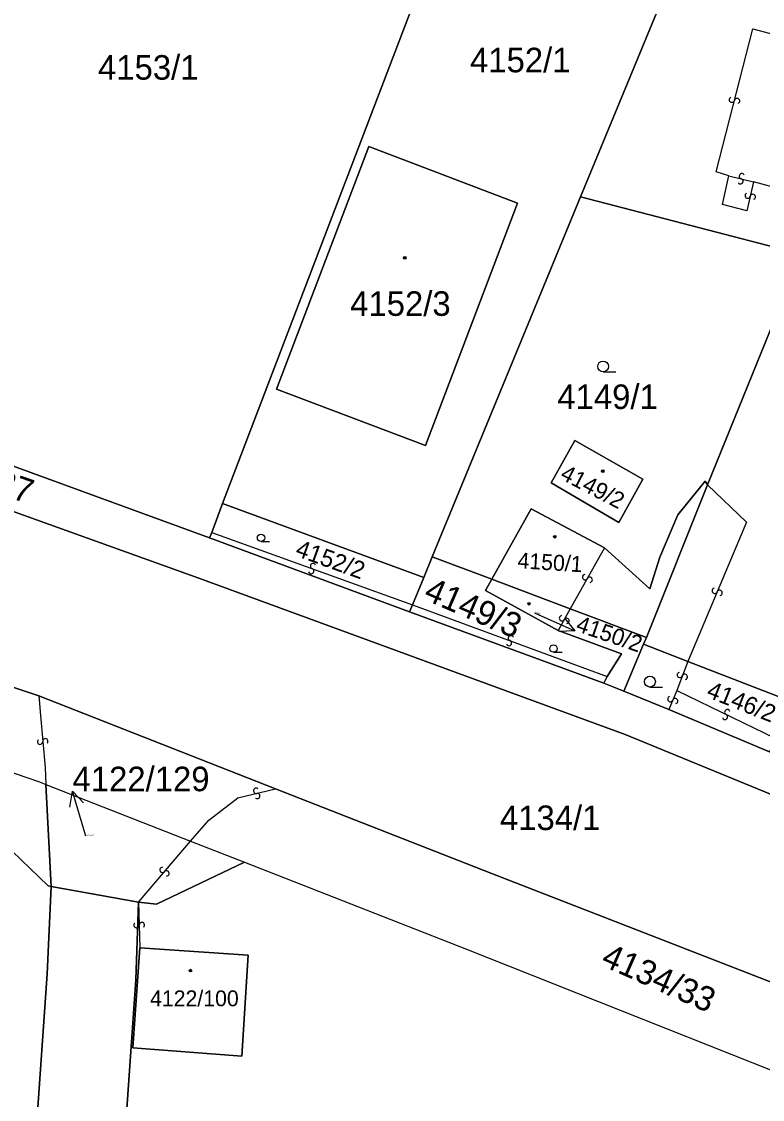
# Model space of a CAD drawing. Extents: x -598233 to -596890, y -1157848 to -1156431.
# Drawn here: x -597338.9 to -597287.6, y -1157710 to -1157635.4 of the extents above; entities that cross this region are included whole.
import ezdxf

# ---------------------------------------------------------------- set-up
doc = ezdxf.new("R2010")
doc.units = 0
for name, color, linetype in [('Level 1', 7, 'Continuous'), ('Level 13', 7, 'Continuous'), ('Level 3', 7, 'Continuous'), ('Level 4', 7, 'Continuous'), ('Level 5', 7, 'Continuous'), ('Level 57', 7, 'Continuous'), ('Level 60', 7, 'Continuous'), ('Vrstva 60', 7, 'Continuous')]:
    doc.layers.add(name, color=color, linetype=linetype)

msp = doc.modelspace()

# ---------------------------------------------------------------- linework, layer by layer
at = {"layer": 'Level 1'}
for points in [[(-597325, -1157668.78), (-597304.52, -1157615.14)], [(-597300.24, -1157647.57), (-597292.3, -1157628.34)], [(-597436.18, -1157640.9), (-597423.8, -1157643.87), (-597403.31, -1157649.2), (-597374.8, -1157657.21), (-597357.42, -1157662.9), (-597326.65, -1157673.96), (-597297.15, -1157684.79), (-597270.46, -1157695.74), (-597265.69, -1157697.96)], [(-597314.89, -1157644.07), (-597304.59, -1157648), (-597310.96, -1157664.78), (-597321.26, -1157660.87), (-597314.89, -1157644.07)], [(-597300.24, -1157647.57), (-597310.49, -1157672.49)], [(-597284.97, -1157651.52), (-597300.24, -1157647.57)], [(-597337.71, -1157682.1), (-597390.15, -1157664.59), (-597439.97, -1157652.08)], [(-597291.44, -1157667.49), (-597284.97, -1157651.52)], [(-597325.9, -1157671.16), (-597356.03, -1157660.15), (-597358.67, -1157659.27)], [(-597302.27, -1157667.37), (-597300.63, -1157664.44), (-597295.93, -1157667.11), (-597297.59, -1157670.11), (-597302.27, -1157667.37)], [(-597291.44, -1157667.49), (-597291.61, -1157667.24), (-597293.49, -1157669.57), (-597294.74, -1157672.51), (-597295.44, -1157674.7), (-597298.57, -1157671.87)], [(-597291.44, -1157667.49), (-597295.68, -1157678.06)], [(-597325.75, -1157670.8), (-597325, -1157668.78)], [(-597311.08, -1157673.91), (-597325, -1157668.78)], [(-597306.37, -1157674.04), (-597303.64, -1157669.17), (-597298.57, -1157671.87)], [(-597325.9, -1157671.16), (-597325.75, -1157670.8)], [(-597312.06, -1157676.28), (-597325.9, -1157671.16)], [(-597311.08, -1157673.91), (-597310.49, -1157672.49)], [(-597310.49, -1157672.49), (-597306.37, -1157674.04)], [(-597311.87, -1157675.8), (-597311.08, -1157673.91)], [(-597306.37, -1157674.04), (-597306.8, -1157674.81), (-597301.79, -1157677.58)], [(-597306.37, -1157674.04), (-597300.94, -1157676.08)], [(-597312.06, -1157676.28), (-597311.87, -1157675.8)], [(-597298.62, -1157681.23), (-597312.06, -1157676.28)], [(-597300.94, -1157676.08), (-597295.68, -1157678.06)], [(-597301.79, -1157677.58), (-597297.41, -1157679.19), (-597298.38, -1157680.76)], [(-597295.87, -1157678.53), (-597295.68, -1157678.06)], [(-597297.23, -1157681.78), (-597295.87, -1157678.53)], [(-597292.8, -1157679.73), (-597295.87, -1157678.53)], [(-597285.48, -1157682.57), (-597292.8, -1157679.73)], [(-597298.38, -1157680.76), (-597298.62, -1157681.23)], [(-597297.23, -1157681.78), (-597298.62, -1157681.23)], [(-597294.12, -1157683.06), (-597297.23, -1157681.78)], [(-597321.34, -1157688.54), (-597337.71, -1157682.1)], [(-597287.17, -1157685.98), (-597294.12, -1157683.06)], [(-597347.44, -1157684.71), (-597337.67, -1157688.07), (-597337.24, -1157688.24)], [(-597337.24, -1157688.24), (-597327.21, -1157692.17)], [(-597336.87, -1157695.3), (-597337.24, -1157688.24)], [(-597206.41, -1157739.84), (-597260.41, -1157713.03), (-597280.11, -1157704.64), (-597306.45, -1157694.39), (-597321.34, -1157688.54)], [(-597327.21, -1157692.17), (-597323.49, -1157693.63)], [(-597339.56, -1157692.85), (-597337.08, -1157695.26), (-597336.87, -1157695.3)], [(-597330.83, -1157696.39), (-597329.58, -1157696.52), (-597323.49, -1157693.63)], [(-597323.49, -1157693.63), (-597308.23, -1157699.6), (-597274.42, -1157713.03), (-597265.13, -1157717.22)], [(-597340.37, -1157747.81), (-597340.09, -1157743.65), (-597337.14, -1157701.35), (-597336.87, -1157695.3)], [(-597336.87, -1157695.3), (-597330.83, -1157696.39)], [(-597330.83, -1157696.39), (-597331.01, -1157701.76), (-597333.99, -1157744.43), (-597337.11, -1157790.23)], [(-597330.72, -1157699.56), (-597323.23, -1157700.07), (-597323.68, -1157707.06), (-597331.2, -1157706.47), (-597330.72, -1157699.56)]]:
    msp.add_lwpolyline(points, dxfattribs=at)
at = {"layer": 'Level 13'}
for centre, start, end in [((-597289.758, -1157640.833), 113.11926, 345.21725), ((-597289.402, -1157640.926), 292.9048, 165.4948), ((-597289.074, -1157646.131), 23.57325, 255.67124), ((-597289.165, -1157646.489), 203.35879, 75.94879), ((-597288.669, -1157647.478), 114.2678, 346.8578), ((-597288.311, -1157647.563), 294.48225, 166.58025), ((-597318.746, -1157673.127), 17.56216, 249.66016), ((-597318.873, -1157673.473), 197.34771, 69.93771), ((-597299.92, -1157673.889), 97.78114, 330.37114), ((-597299.6, -1157674.072), 277.9956, 150.0936), ((-597290.949, -1157674.838), 104.36981, 336.95981), ((-597290.611, -1157674.983), 284.58426, 156.68226), ((-597301.52, -1157676.739), 97.61949, 330.20949), ((-597301.2, -1157676.922), 277.83395, 149.93195), ((-597305.184, -1157678.452), 196.97083, 69.56083), ((-597305.055, -1157678.107), 17.18528, 249.28328), ((-597293.361, -1157680.663), 105.94905, 338.53905), ((-597293.019, -1157680.798), 286.16351, 158.26151), ((-597294.02, -1157682.33), 104.90926, 337.49926), ((-597293.68, -1157682.471), 285.12371, 157.22171), ((-597290.241, -1157683.565), 191.3679, 63.9579), ((-597290.078, -1157683.235), 11.58236, 243.68036), ((-597337.633, -1157685.286), 132.39575, 4.98575), ((-597337.266, -1157685.255), 312.61021, 184.70821), ((-597322.682, -1157688.68), 50.94317, 283.04116), ((-597322.598, -1157689.039), 230.72871, 103.31871), ((-597329.159, -1157694.159), 86.74908, 318.84708), ((-597328.881, -1157694.4), 266.53463, 139.12463), ((-597330.954, -1157697.986), 129.14566, 1.73566), ((-597330.586, -1157697.975), 309.36012, 181.45811)]:
    msp.add_arc(centre, 0.184, start, end, dxfattribs=at)
at = {"layer": 'Level 3'}
for points in [[(-597289.97, -1157646.1), (-597290.84, -1157645.84), (-597288.32, -1157635.92), (-597279.27, -1157638.34)], [(-597288.26, -1157646.52), (-597288.72, -1157648.53), (-597290.42, -1157648.08), (-597289.97, -1157646.1)], [(-597289.97, -1157646.1), (-597288.26, -1157646.52)], [(-597282.11, -1157648.18), (-597288.26, -1157646.52)], [(-597291.44, -1157667.49), (-597288.75, -1157670.09), (-597292.8, -1157679.73)], [(-597325.75, -1157670.8), (-597311.87, -1157675.8)], [(-597298.57, -1157671.87), (-597300.94, -1157676.08)], [(-597311.87, -1157675.8), (-597298.38, -1157680.76)], [(-597300.94, -1157676.08), (-597301.79, -1157677.58)], [(-597292.8, -1157679.73), (-597293.58, -1157681.74)], [(-597293.58, -1157681.74), (-597294.12, -1157683.06)], [(-597293.58, -1157681.74), (-597286.73, -1157685.05)], [(-597337.71, -1157682.1), (-597337.61, -1157683.47), (-597337.28, -1157687.07), (-597337.24, -1157688.24)], [(-597327.21, -1157692.17), (-597325.96, -1157690.71), (-597323.95, -1157689.17), (-597321.34, -1157688.54)], [(-597330.83, -1157696.39), (-597327.21, -1157692.17)], [(-597330.83, -1157696.39), (-597330.72, -1157699.56)]]:
    msp.add_lwpolyline(points, dxfattribs=at)
at = {"layer": 'Level 5'}
for p, q in [((-597298.67, -1157659.68), (-597297.795, -1157659.68)), ((-597322.34, -1157671.42), (-597321.745, -1157671.42)), ((-597302.1, -1157679.09), (-597301.505, -1157679.09)), ((-597295.43, -1157681.5), (-597294.555, -1157681.5))]:
    msp.add_line(p, q, dxfattribs=at)
for centre, radius in [((-597312.4, -1157651.78), 0.09), ((-597312.4, -1157651.78), 0.0521), ((-597298.67, -1157659.305), 0.375), ((-597298.7, -1157666.55), 0.09), ((-597298.7, -1157666.55), 0.0521), ((-597322.34, -1157671.165), 0.255), ((-597302.02, -1157671.09), 0.09), ((-597302.02, -1157671.09), 0.0521), ((-597303.8, -1157675.73), 0.09), ((-597303.8, -1157675.73), 0.0521), ((-597302.1, -1157678.835), 0.255), ((-597295.43, -1157681.125), 0.375), ((-597327.23, -1157701.13), 0.09), ((-597327.23, -1157701.13), 0.0521)]:
    msp.add_circle(centre, radius, dxfattribs=at)
at = {"layer": 'Level 57'}
for p, q in [((-597303.41, -1157676.36), (-597303.363, -1157676.381)), ((-597303.363, -1157676.381), (-597300.622, -1157677.6)), ((-597334.53, -1157691.586), (-597335.385, -1157688.71)), ((-597334.46, -1157691.82), (-597334.53, -1157691.586))]:
    msp.add_line(p, q, dxfattribs=at)
for points in [[(-597301.332, -1157676.737), (-597300.622, -1157677.6), (-597301.739, -1157677.651)], [(-597335.579, -1157689.811), (-597335.385, -1157688.71), (-597334.621, -1157689.526)]]:
    msp.add_lwpolyline(points, dxfattribs=at)
at = {"layer": 'Level 60'}
for points in [[(-597304.52, -1157615.14), (-597325, -1157668.78), (-597325.75, -1157670.8), (-597325.9, -1157671.16), (-597356.03, -1157660.15), (-597358.67, -1157659.27), (-597340.97, -1157610.55), (-597320.83, -1157618.5), (-597317.39, -1157609.87), (-597346.33, -1157592.83), (-597349.67, -1157590.87), (-597348.54, -1157589.17), (-597343.31, -1157592.43), (-597336.02, -1157596.93), (-597306.09, -1157615.82), (-597305.39, -1157615)], [(-597292.3, -1157628.34), (-597300.24, -1157647.57), (-597310.49, -1157672.49), (-597311.08, -1157673.91), (-597325, -1157668.78), (-597304.52, -1157615.14), (-597288.14, -1157622.45), (-597288.38, -1157622.79), (-597290.17, -1157621.96), (-597290.77, -1157623.4), (-597294.97, -1157621.35), (-597295.54, -1157622.87), (-597294.98, -1157623.07), (-597297.76, -1157629.38), (-597295.84, -1157630.28), (-597293.83, -1157630.76), (-597292.7, -1157628.19)], [(-597274.42, -1157629.37), (-597275.18, -1157629), (-597277.83, -1157635.13), (-597279.27, -1157638.34), (-597279.99, -1157639.86), (-597282.11, -1157648.18), (-597283.06, -1157651.99), (-597284.97, -1157651.52), (-597300.24, -1157647.57), (-597292.3, -1157628.34), (-597291.08, -1157628.87), (-597288.38, -1157622.79), (-597288.14, -1157622.45), (-597287.76, -1157622.64), (-597287.53, -1157622.17), (-597286.84, -1157621.88), (-597275.92, -1157628.88), (-597275.33, -1157627.77), (-597274.03, -1157628.64)], [(-597314.89, -1157644.07), (-597304.59, -1157648), (-597310.96, -1157664.78), (-597321.26, -1157660.87)], [(-597314.89, -1157644.07), (-597321.26, -1157660.87), (-597310.96, -1157664.78), (-597304.59, -1157648)], [(-597284.97, -1157651.52), (-597291.44, -1157667.49), (-597291.61, -1157667.24), (-597293.49, -1157669.57), (-597294.74, -1157672.51), (-597295.44, -1157674.7), (-597298.57, -1157671.87), (-597303.64, -1157669.17), (-597306.37, -1157674.04), (-597310.49, -1157672.49), (-597300.24, -1157647.57)], [(-597269.86, -1157651.62), (-597285.48, -1157682.57), (-597292.8, -1157679.73), (-597295.87, -1157678.53), (-597295.68, -1157678.06), (-597291.44, -1157667.49), (-597284.97, -1157651.52), (-597283.06, -1157651.99), (-597282.11, -1157648.18), (-597281.75, -1157648.3), (-597281.95, -1157649.36), (-597280.98, -1157649.61), (-597280.83, -1157648.62), (-597280.06, -1157648.71), (-597273.69, -1157650.63), (-597273.6, -1157650.31), (-597271.66, -1157650.89), (-597271.69, -1157651.11)], [(-597302.27, -1157667.37), (-597300.63, -1157664.44), (-597295.93, -1157667.11), (-597297.59, -1157670.11)], [(-597300.63, -1157664.44), (-597302.27, -1157667.37), (-597297.59, -1157670.11), (-597295.93, -1157667.11)], [(-597291.61, -1157667.24), (-597291.44, -1157667.49), (-597295.68, -1157678.06), (-597300.94, -1157676.08), (-597306.37, -1157674.04), (-597303.64, -1157669.17), (-597298.57, -1157671.87), (-597295.44, -1157674.7), (-597294.74, -1157672.51), (-597293.49, -1157669.57)], [(-597311.87, -1157675.8), (-597312.06, -1157676.28), (-597325.9, -1157671.16), (-597325.75, -1157670.8), (-597325, -1157668.78), (-597311.08, -1157673.91)], [(-597301.79, -1157677.58), (-597297.41, -1157679.19), (-597298.38, -1157680.76), (-597298.62, -1157681.23), (-597312.06, -1157676.28), (-597311.87, -1157675.8), (-597311.08, -1157673.91), (-597310.49, -1157672.49), (-597306.37, -1157674.04), (-597306.8, -1157674.81)], [(-597379.43, -1157673.81), (-597374.36, -1157675.49), (-597370.47, -1157676.78), (-597370.07, -1157676.91), (-597347.44, -1157684.71), (-597337.67, -1157688.07), (-597337.24, -1157688.24), (-597336.87, -1157695.3), (-597337.08, -1157695.26), (-597339.56, -1157692.85), (-597354.38, -1157691.74), (-597354.88, -1157699.13), (-597378.8, -1157697.47), (-597378.19, -1157686.43), (-597379.39, -1157686.35), (-597379.22, -1157683.54), (-597380.45, -1157683.48), (-597380.33, -1157680.81), (-597381.51, -1157680.75)], [(-597295.87, -1157678.53), (-597297.23, -1157681.78), (-597298.62, -1157681.23), (-597298.38, -1157680.76), (-597297.41, -1157679.19), (-597301.79, -1157677.58), (-597306.8, -1157674.81), (-597306.37, -1157674.04), (-597300.94, -1157676.08), (-597295.68, -1157678.06)], [(-597286.73, -1157685.05), (-597287.17, -1157685.98), (-597294.12, -1157683.06), (-597297.23, -1157681.78), (-597295.87, -1157678.53), (-597292.8, -1157679.73), (-597285.48, -1157682.57)], [(-597400.52, -1157744.86), (-597381.51, -1157680.75), (-597380.33, -1157680.81), (-597380.45, -1157683.48), (-597379.22, -1157683.54), (-597379.39, -1157686.35), (-597378.19, -1157686.43), (-597378.8, -1157697.47), (-597354.88, -1157699.13), (-597356.56, -1157724.13), (-597386.18, -1157722.07), (-597386.94, -1157733.07), (-597357.3, -1157735.09), (-597357.79, -1157742.43), (-597342.97, -1157743.49), (-597339.56, -1157692.85), (-597337.08, -1157695.26), (-597336.87, -1157695.3), (-597337.14, -1157701.35), (-597340.09, -1157743.65), (-597340.37, -1157747.81), (-597388.97, -1157744.66), (-597389.06, -1157745.68)], [(-597327.21, -1157692.17), (-597323.49, -1157693.63), (-597329.58, -1157696.52), (-597330.83, -1157696.39), (-597336.87, -1157695.3), (-597337.24, -1157688.24)], [(-597308.23, -1157699.6), (-597274.42, -1157713.03), (-597265.13, -1157717.22), (-597266.49, -1157735.43), (-597266.77, -1157739.16), (-597271.23, -1157798.83), (-597271.44, -1157801.64), (-597271.69, -1157804.95), (-597272.23, -1157804.82), (-597267.63, -1157744.82), (-597279.67, -1157743.88), (-597284.24, -1157803.9), (-597302.09, -1157802.66), (-597301.45, -1157792.4), (-597337.11, -1157790.23), (-597333.99, -1157744.43), (-597331.01, -1157701.76), (-597330.83, -1157696.39), (-597329.58, -1157696.52), (-597323.49, -1157693.63)], [(-597330.72, -1157699.56), (-597323.23, -1157700.07), (-597323.68, -1157707.06), (-597331.2, -1157706.47)], [(-597323.23, -1157700.07), (-597330.72, -1157699.56), (-597331.2, -1157706.47), (-597323.68, -1157707.06)]]:
    msp.add_lwpolyline(points, close=True, dxfattribs=at)
msp.add_lwpolyline([(-597356.03, -1157660.15), (-597325.9, -1157671.16), (-597312.06, -1157676.28), (-597298.62, -1157681.23), (-597297.23, -1157681.78), (-597294.12, -1157683.06), (-597287.17, -1157685.98), (-597278.44, -1157689.6), (-597269.69, -1157693.35), (-597264.52, -1157695.72), (-597265.69, -1157697.96), (-597270.46, -1157695.74), (-597297.15, -1157684.79), (-597326.65, -1157673.96), (-597357.42, -1157662.9)], dxfattribs=at)
at = {"layer": 'Vrstva 60'}
for points in [[(-597117.85, -1157772.55), (-597172.78, -1157744.55), (-597189.92, -1157735.64), (-597200.42, -1157730.59), (-597203.17, -1157729.43), (-597220.64, -1157720.4), (-597251.21, -1157706.08), (-597266.03, -1157698.72), (-597265.69, -1157697.96), (-597270.46, -1157695.74), (-597297.15, -1157684.79), (-597326.65, -1157673.96), (-597357.42, -1157662.9), (-597374.8, -1157657.21), (-597403.31, -1157649.2), (-597423.8, -1157643.87), (-597436.18, -1157640.9), (-597457.3, -1157637.23), (-597508.21, -1157627.05), (-597565.01, -1157615.5), (-597619.03, -1157604.22), (-597671.31, -1157593.83)], [(-597674.27, -1157604.65), (-597621.93, -1157615.29), (-597566.92, -1157626.51), (-597510.31, -1157637.9), (-597457.99, -1157648.3), (-597439.97, -1157652.08), (-597390.15, -1157664.59), (-597337.71, -1157682.1), (-597321.34, -1157688.54), (-597306.45, -1157694.39), (-597280.11, -1157704.64), (-597260.41, -1157713.03), (-597206.41, -1157739.84), (-597194.09, -1157745.8), (-597142.37, -1157771.55), (-597092.94, -1157796.34)], [(-597092.94, -1157796.34), (-597142.37, -1157771.55), (-597194.09, -1157745.8), (-597206.41, -1157739.84), (-597260.41, -1157713.03), (-597280.11, -1157704.64), (-597306.45, -1157694.39), (-597321.34, -1157688.54), (-597337.71, -1157682.1), (-597390.15, -1157664.59), (-597439.97, -1157652.08), (-597457.99, -1157648.3), (-597510.31, -1157637.9), (-597566.92, -1157626.51), (-597621.93, -1157615.29), (-597674.27, -1157604.65)], [(-597453.17, -1157654.48), (-597446.51, -1157656.23), (-597412.77, -1157664.74), (-597383.36, -1157672.54), (-597379.43, -1157673.81), (-597374.36, -1157675.49), (-597370.47, -1157676.78), (-597370.39, -1157675.84), (-597359.84, -1157679.31), (-597348.25, -1157683.38), (-597347.44, -1157684.71), (-597337.67, -1157688.07), (-597337.24, -1157688.24), (-597327.21, -1157692.17), (-597323.49, -1157693.63), (-597308.23, -1157699.6), (-597274.42, -1157713.03), (-597265.13, -1157717.22), (-597259.96, -1157719.55), (-597205.92, -1157746.65), (-597200.4, -1157749.35), (-597146.9, -1157775.78), (-597141.19, -1157778.61), (-597090.18, -1157803.96)], [(-597337.11, -1157790.23), (-597333.99, -1157744.43), (-597331.01, -1157701.76), (-597330.83, -1157696.39), (-597336.87, -1157695.3), (-597337.14, -1157701.35), (-597340.09, -1157743.65)]]:
    msp.add_lwpolyline(points, dxfattribs=at)

# ---------------------------------------------------------------- texts
at = {"layer": 'Level 4'}
for s, height, p in [('4152/1', 1.7, (-597307.88, -1157638.94)), ('4153/1', 1.7, (-597333.621, -1157639.45)), ('4152/3', 1.7, (-597316.174, -1157655.8)), ('4149/1', 1.7, (-597301.84, -1157662.25)), ('4122/129', 0.1, (-597334.46, -1157691.82)), ('4122/100', 1.1, (-597330.02, -1157703.6))]:
    msp.add_text(s, height=height, dxfattribs=at).set_placement(p)
for s, height, rotation, p in [('4149/2', 1.14, 332.53236, (-597301.718, -1157667.056)), ('4152/2', 1.2, 340.2, (-597320.038, -1157672.392)), ('4150/1', 1.1, 356.4, (-597304.62, -1157673.27)), ('4149/3', 1.7, 336.6, (-597311.17, -1157675.4)), ('4150/2', 0.1, 341.03295, (-597303.41, -1157676.36)), ('4146/2', 1.2, 338.4, (-597291.591, -1157682.167))]:
    msp.add_text(s, height=height, rotation=rotation, dxfattribs=at).set_placement(p)
at = {"layer": 'Level 57'}
for s, height, rotation, p in [('4134/37', 1.7, 341.00001, (-597346.22, -1157666.16)), ('4150/2', 1.14, 341.03295, (-597300.622, -1157677.6)), ('4134/33', 1.7, 335.99997, (-597298.9, -1157700.73))]:
    msp.add_text(s, height=height, rotation=rotation, dxfattribs=at).set_placement(p)
for s, p in [('4122/129', (-597335.385, -1157688.71)), ('4134/1', (-597305.81, -1157691.4))]:
    msp.add_text(s, height=1.7, dxfattribs=at).set_placement(p)

doc.saveas('drawing.dxf')
